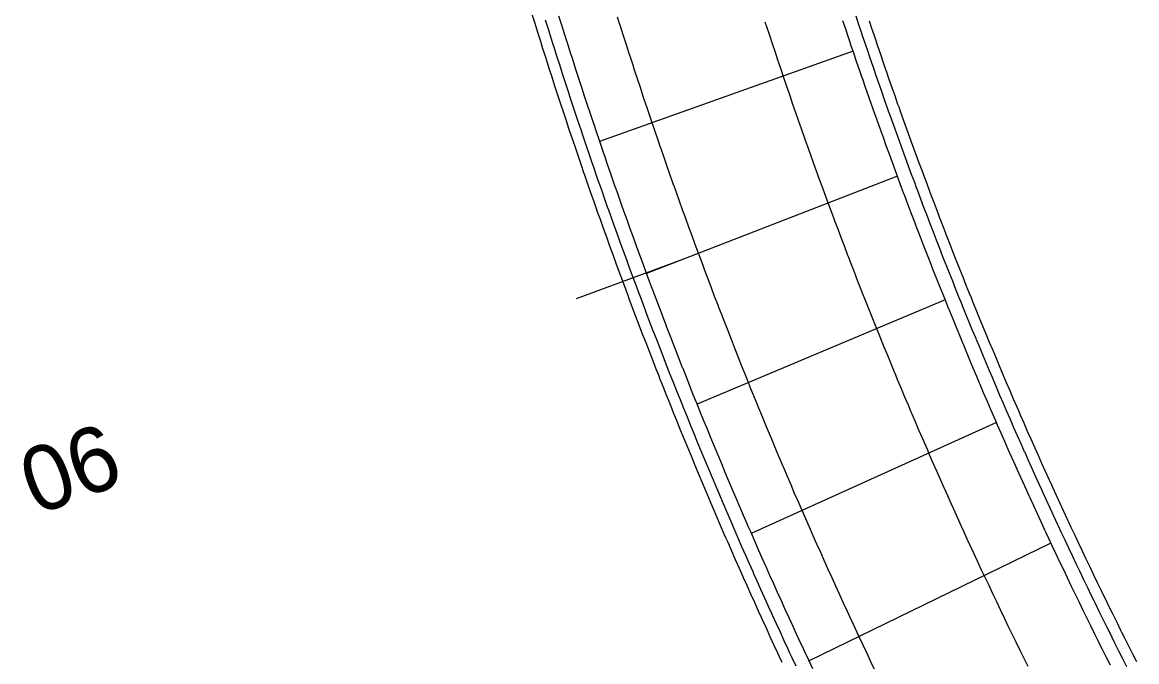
# Model space of a CAD drawing. Extents: x 2145147 to 2158018, y 137519 to 148068.
# Drawn here: x 2150864 to 2150984.1, y 143684.4 to 143753.4 of the extents above; entities that cross this region are included whole.
import ezdxf

# ---------------------------------------------------------------- set-up
doc = ezdxf.new("R2010")
doc.units = 0
for name, color, linetype in [('PR_Align_Ramp_J', 7, 'Continuous'), ('PR_Align_Ramp_J_Sta', 7, 'Continuous'), ('PR_Joint_Contraction', 7, 'Continuous'), ('PR_Joint_Long', 7, 'Continuous'), ('PR_Road_Concrete', 7, 'Continuous')]:
    doc.layers.add(name, color=color, linetype=linetype)

msp = doc.modelspace()

# ---------------------------------------------------------------- linework, layer by layer
at = {"layer": 'PR_Align_Ramp_J'}
msp.add_lwpolyline([(2150923.77, 143723.61), (2150935.03, 143727.78)], dxfattribs=at)
at = {"layer": 'PR_Joint_Contraction'}
for p, q in [((2150953.57, 143750.27), (2150926.25, 143740.55)), ((2150958.35, 143736.79), (2150931.31, 143726.31)), ((2150963.49, 143723.45), (2150936.76, 143712.22)), ((2150969.01, 143710.25), (2150942.6, 143698.28)), ((2150974.9, 143697.22), (2150948.84, 143684.52))]:
    msp.add_line(p, q, dxfattribs=at)
at = {"layer": 'PR_Joint_Long'}
for points in [[(2150955.93, 143683.54), (2150955.5, 143684.44), (2150955.08, 143685.34), (2150954.65, 143686.24), (2150954.23, 143687.14), (2150953.8, 143688.05), (2150953.54, 143688.62), (2150953.38, 143688.95), (2150952.96, 143689.85), (2150952.55, 143690.76), (2150952.13, 143691.66), (2150951.72, 143692.57), (2150951.6, 143692.82), (2150951.3, 143693.48), (2150950.89, 143694.38), (2150950.48, 143695.29), (2150950.08, 143696.2), (2150949.71, 143697.03), (2150949.67, 143697.11), (2150949.27, 143698.02), (2150948.87, 143698.93), (2150948.47, 143699.85), (2150948.07, 143700.76), (2150947.85, 143701.26), (2150947.67, 143701.67), (2150947.27, 143702.59), (2150946.88, 143703.5), (2150946.49, 143704.42), (2150946.1, 143705.33), (2150946.03, 143705.5), (2150945.71, 143706.25), (2150945.32, 143707.17), (2150944.94, 143708.09), (2150944.55, 143709.01), (2150944.24, 143709.77), (2150944.17, 143709.93), (2150943.79, 143710.85), (2150943.41, 143711.77), (2150943.04, 143712.69), (2150942.66, 143713.62), (2150942.49, 143714.04), (2150942.29, 143714.54), (2150941.92, 143715.46), (2150941.55, 143716.39), (2150941.18, 143717.32), (2150940.81, 143718.24), (2150940.78, 143718.33), (2150940.45, 143719.17), (2150940.09, 143720.1), (2150939.73, 143721.03), (2150939.37, 143721.96), (2150939.11, 143722.64), (2150939.01, 143722.88), (2150938.65, 143723.82), (2150938.3, 143724.75), (2150937.95, 143725.68), (2150937.6, 143726.61), (2150937.47, 143726.96), (2150937.25, 143727.54), (2150936.9, 143728.48), (2150936.56, 143729.41), (2150936.21, 143730.35), (2150935.87, 143731.28), (2150935.87, 143731.29), (2150935.53, 143732.22), (2150935.19, 143733.16), (2150934.86, 143734.09), (2150934.52, 143735.03), (2150934.31, 143735.64), (2150934.19, 143735.97), (2150933.86, 143736.91), (2150933.53, 143737.85), (2150933.2, 143738.79), (2150932.87, 143739.73), (2150932.78, 143740), (2150932.55, 143740.68), (2150932.23, 143741.62), (2150931.91, 143742.56), (2150931.59, 143743.51), (2150931.29, 143744.37), (2150931.27, 143744.45), (2150930.95, 143745.4), (2150930.64, 143746.34), (2150930.33, 143747.29), (2150930.02, 143748.23), (2150929.85, 143748.76), (2150929.71, 143749.18), (2150929.4, 143750.13), (2150929.1, 143751.08), (2150928.79, 143752.03), (2150928.49, 143752.98), (2150928.44, 143753.16), (2150928.19, 143753.93)], [(2150972.43, 143683.92), (2150972, 143684.79), (2150971.57, 143685.66), (2150971.15, 143686.53), (2150970.99, 143686.85), (2150970.73, 143687.4), (2150970.3, 143688.27), (2150969.88, 143689.14), (2150969.46, 143690.02), (2150969.05, 143690.89), (2150968.63, 143691.77), (2150968.22, 143692.64), (2150967.81, 143693.52), (2150967.39, 143694.39), (2150967.13, 143694.95), (2150966.99, 143695.27), (2150966.58, 143696.15), (2150966.17, 143697.03), (2150965.77, 143697.91), (2150965.37, 143698.79), (2150965.26, 143699.03), (2150964.97, 143699.67), (2150964.57, 143700.55), (2150964.17, 143701.44), (2150963.77, 143702.32), (2150963.41, 143703.13), (2150963.38, 143703.2), (2150962.99, 143704.09), (2150962.59, 143704.98), (2150962.21, 143705.86), (2150961.82, 143706.75), (2150961.61, 143707.24), (2150961.43, 143707.64), (2150961.05, 143708.53), (2150960.67, 143709.42), (2150960.28, 143710.31), (2150959.9, 143711.2), (2150959.84, 143711.36), (2150959.53, 143712.09), (2150959.15, 143712.98), (2150958.78, 143713.87), (2150958.4, 143714.77), (2150958.1, 143715.5), (2150958.03, 143715.66), (2150957.66, 143716.56), (2150957.3, 143717.45), (2150956.93, 143718.35), (2150956.57, 143719.25), (2150956.4, 143719.66), (2150956.2, 143720.14), (2150955.84, 143721.04), (2150955.48, 143721.94), (2150955.13, 143722.84), (2150954.77, 143723.74), (2150954.74, 143723.83), (2150954.42, 143724.64), (2150954.06, 143725.55), (2150953.71, 143726.45), (2150953.36, 143727.35), (2150953.11, 143728.01), (2150953.02, 143728.25), (2150952.67, 143729.16), (2150952.33, 143730.06), (2150951.98, 143730.97), (2150951.64, 143731.88), (2150951.52, 143732.21), (2150951.3, 143732.78), (2150950.97, 143733.69), (2150950.63, 143734.6), (2150950.3, 143735.51), (2150949.96, 143736.42), (2150949.96, 143736.42), (2150949.63, 143737.33), (2150949.31, 143738.24), (2150948.98, 143739.15), (2150948.65, 143740.06), (2150948.44, 143740.65), (2150948.33, 143740.97), (2150948.01, 143741.89), (2150947.69, 143742.8), (2150947.37, 143743.72), (2150947.05, 143744.63), (2150946.96, 143744.89), (2150946.74, 143745.55), (2150946.42, 143746.46), (2150946.11, 143747.38), (2150945.8, 143748.3), (2150945.52, 143749.14), (2150945.49, 143749.21), (2150945.19, 143750.13), (2150944.88, 143751.05), (2150944.58, 143751.97), (2150944.28, 143752.89), (2150944.11, 143753.4)]]:
    msp.add_lwpolyline(points, dxfattribs=at)
at = {"layer": 'PR_Road_Concrete'}
for points in [[(2150945.93, 143684.37), (2150945.65, 143684.95), (2150945.5, 143685.28), (2150945.07, 143686.2), (2150944.65, 143687.12), (2150944.22, 143688.04), (2150943.8, 143688.96), (2150943.69, 143689.21), (2150943.38, 143689.88), (2150942.97, 143690.81), (2150942.55, 143691.73), (2150942.14, 143692.65), (2150941.76, 143693.5), (2150941.73, 143693.58), (2150941.32, 143694.5), (2150940.91, 143695.43), (2150940.5, 143696.36), (2150940.09, 143697.28), (2150939.87, 143697.79), (2150939.69, 143698.21), (2150939.29, 143699.14), (2150938.89, 143700.07), (2150938.49, 143701), (2150938.09, 143701.94), (2150938.02, 143702.11), (2150937.7, 143702.87), (2150937.31, 143703.8), (2150936.91, 143704.73), (2150936.52, 143705.67), (2150936.21, 143706.44), (2150936.14, 143706.6), (2150935.75, 143707.54), (2150935.37, 143708.48), (2150934.98, 143709.41), (2150934.6, 143710.35), (2150934.43, 143710.78), (2150934.22, 143711.29), (2150933.85, 143712.23), (2150933.47, 143713.17), (2150933.1, 143714.11), (2150932.72, 143715.05), (2150932.69, 143715.14), (2150932.35, 143716), (2150931.99, 143716.94), (2150931.62, 143717.88), (2150931.25, 143718.83), (2150930.99, 143719.52), (2150930.89, 143719.77), (2150930.53, 143720.72), (2150930.17, 143721.66), (2150929.81, 143722.61), (2150929.45, 143723.56), (2150929.32, 143723.91), (2150929.1, 143724.51), (2150928.75, 143725.46), (2150928.4, 143726.41), (2150928.05, 143727.36), (2150927.7, 143728.31), (2150927.7, 143728.31), (2150927.35, 143729.26), (2150927.01, 143730.21), (2150926.67, 143731.16), (2150926.33, 143732.12), (2150926.11, 143732.73), (2150925.99, 143733.07), (2150925.65, 143734.03), (2150925.32, 143734.98), (2150924.98, 143735.94), (2150924.65, 143736.9), (2150924.56, 143737.16), (2150924.32, 143737.85), (2150924, 143738.81), (2150923.67, 143739.77), (2150923.35, 143740.73), (2150923.05, 143741.61), (2150923.02, 143741.69), (2150922.7, 143742.65), (2150922.38, 143743.61), (2150922.07, 143744.57), (2150921.75, 143745.53), (2150921.58, 143746.07), (2150921.44, 143746.5), (2150921.13, 143747.46), (2150920.82, 143748.42), (2150920.51, 143749.39), (2150920.2, 143750.35), (2150920.14, 143750.54), (2150919.9, 143751.32), (2150919.59, 143752.28), (2150919.29, 143753.25), (2150918.99, 143754.22)], [(2150947.43, 143683.95), (2150947.01, 143684.87), (2150946.73, 143685.45), (2150946.58, 143685.79), (2150946.15, 143686.7), (2150945.73, 143687.62), (2150945.31, 143688.54), (2150944.89, 143689.46), (2150944.77, 143689.71), (2150944.47, 143690.38), (2150944.05, 143691.3), (2150943.64, 143692.22), (2150943.23, 143693.14), (2150942.85, 143693.98), (2150942.82, 143694.06), (2150942.41, 143694.99), (2150942, 143695.91), (2150941.59, 143696.84), (2150941.19, 143697.76), (2150940.97, 143698.27), (2150940.79, 143698.69), (2150940.38, 143699.62), (2150939.99, 143700.54), (2150939.59, 143701.47), (2150939.19, 143702.4), (2150939.12, 143702.57), (2150938.8, 143703.33), (2150938.41, 143704.26), (2150938.02, 143705.19), (2150937.63, 143706.13), (2150937.31, 143706.89), (2150937.24, 143707.06), (2150936.85, 143707.99), (2150936.47, 143708.93), (2150936.09, 143709.86), (2150935.71, 143710.8), (2150935.53, 143711.23), (2150935.33, 143711.74), (2150934.95, 143712.67), (2150934.58, 143713.61), (2150934.21, 143714.55), (2150933.83, 143715.49), (2150933.8, 143715.58), (2150933.46, 143716.43), (2150933.1, 143717.37), (2150932.73, 143718.31), (2150932.37, 143719.26), (2150932.1, 143719.95), (2150932, 143720.2), (2150931.64, 143721.14), (2150931.28, 143722.09), (2150930.93, 143723.03), (2150930.57, 143723.98), (2150930.44, 143724.33), (2150930.22, 143724.92), (2150929.87, 143725.87), (2150929.52, 143726.82), (2150929.17, 143727.77), (2150928.82, 143728.72), (2150928.82, 143728.72), (2150928.48, 143729.67), (2150928.13, 143730.62), (2150927.79, 143731.57), (2150927.45, 143732.52), (2150927.23, 143733.13), (2150927.11, 143733.47), (2150926.78, 143734.42), (2150926.44, 143735.38), (2150926.11, 143736.33), (2150925.78, 143737.28), (2150925.69, 143737.55), (2150925.45, 143738.24), (2150925.12, 143739.2), (2150924.8, 143740.15), (2150924.48, 143741.11), (2150924.18, 143741.99), (2150924.15, 143742.07), (2150923.83, 143743.03), (2150923.52, 143743.98), (2150923.2, 143744.94), (2150922.89, 143745.9), (2150922.71, 143746.44), (2150922.57, 143746.86), (2150922.26, 143747.83), (2150921.95, 143748.79), (2150921.64, 143749.75), (2150921.34, 143750.71), (2150921.28, 143750.9), (2150921.04, 143751.68), (2150920.73, 143752.64), (2150920.43, 143753.6)], [(2150949.23, 143683.68), (2150948.8, 143684.6), (2150948.37, 143685.51), (2150948.1, 143686.09), (2150947.95, 143686.42), (2150947.52, 143687.33), (2150947.1, 143688.25), (2150946.68, 143689.17), (2150946.26, 143690.08), (2150946.15, 143690.33), (2150945.84, 143691), (2150945.43, 143691.92), (2150945.01, 143692.83), (2150944.6, 143693.75), (2150944.23, 143694.59), (2150944.19, 143694.67), (2150943.78, 143695.6), (2150943.38, 143696.52), (2150942.97, 143697.44), (2150942.57, 143698.36), (2150942.35, 143698.87), (2150942.17, 143699.29), (2150941.77, 143700.21), (2150941.37, 143701.14), (2150940.97, 143702.06), (2150940.58, 143702.99), (2150940.51, 143703.16), (2150940.19, 143703.92), (2150939.79, 143704.85), (2150939.41, 143705.78), (2150939.02, 143706.71), (2150938.7, 143707.47), (2150938.63, 143707.64), (2150938.25, 143708.57), (2150937.86, 143709.5), (2150937.48, 143710.43), (2150937.1, 143711.37), (2150936.93, 143711.79), (2150936.73, 143712.3), (2150936.35, 143713.23), (2150935.98, 143714.17), (2150935.61, 143715.11), (2150935.24, 143716.04), (2150935.2, 143716.13), (2150934.87, 143716.98), (2150934.5, 143717.92), (2150934.14, 143718.86), (2150933.77, 143719.8), (2150933.51, 143720.49), (2150933.41, 143720.74), (2150933.05, 143721.68), (2150932.69, 143722.62), (2150932.34, 143723.56), (2150931.98, 143724.51), (2150931.85, 143724.86), (2150931.63, 143725.45), (2150931.28, 143726.39), (2150930.93, 143727.34), (2150930.58, 143728.29), (2150930.24, 143729.23), (2150930.23, 143729.24), (2150929.89, 143730.18), (2150929.55, 143731.13), (2150929.21, 143732.07), (2150928.87, 143733.02), (2150928.65, 143733.63), (2150928.53, 143733.97), (2150928.2, 143734.92), (2150927.87, 143735.87), (2150927.53, 143736.82), (2150927.2, 143737.78), (2150927.11, 143738.04), (2150926.88, 143738.73), (2150926.55, 143739.68), (2150926.23, 143740.64), (2150925.9, 143741.59), (2150925.61, 143742.47), (2150925.58, 143742.55), (2150925.26, 143743.5), (2150924.95, 143744.46), (2150924.63, 143745.41), (2150924.32, 143746.37), (2150924.14, 143746.9), (2150924.01, 143747.33), (2150923.7, 143748.29), (2150923.39, 143749.25), (2150923.08, 143750.21), (2150922.78, 143751.17), (2150922.72, 143751.35), (2150922.47, 143752.13), (2150922.17, 143753.09), (2150921.87, 143754.05)], [(2150981.3, 143684.06), (2150980.87, 143684.91), (2150980.45, 143685.76), (2150980.14, 143686.38), (2150980.02, 143686.61), (2150979.6, 143687.47), (2150979.18, 143688.32), (2150978.75, 143689.18), (2150978.34, 143690.04), (2150978.18, 143690.35), (2150977.92, 143690.89), (2150977.5, 143691.75), (2150977.09, 143692.61), (2150976.68, 143693.47), (2150976.27, 143694.33), (2150975.86, 143695.19), (2150975.45, 143696.05), (2150975.04, 143696.92), (2150974.64, 143697.78), (2150974.38, 143698.33), (2150974.24, 143698.64), (2150973.84, 143699.51), (2150973.44, 143700.37), (2150973.04, 143701.24), (2150972.64, 143702.11), (2150972.53, 143702.34), (2150972.25, 143702.97), (2150971.85, 143703.84), (2150971.46, 143704.71), (2150971.07, 143705.58), (2150970.72, 143706.38), (2150970.69, 143706.45), (2150970.3, 143707.32), (2150969.91, 143708.2), (2150969.53, 143709.07), (2150969.15, 143709.94), (2150968.94, 143710.42), (2150968.77, 143710.82), (2150968.39, 143711.69), (2150968.01, 143712.57), (2150967.64, 143713.45), (2150967.27, 143714.32), (2150967.2, 143714.48), (2150966.89, 143715.2), (2150966.52, 143716.08), (2150966.16, 143716.96), (2150965.79, 143717.84), (2150965.49, 143718.56), (2150965.42, 143718.72), (2150965.06, 143719.6), (2150964.7, 143720.48), (2150964.34, 143721.36), (2150963.98, 143722.25), (2150963.81, 143722.65), (2150963.62, 143723.13), (2150963.27, 143724.02), (2150962.91, 143724.9), (2150962.56, 143725.79), (2150962.21, 143726.67), (2150962.18, 143726.76), (2150961.86, 143727.56), (2150961.51, 143728.45), (2150961.17, 143729.34), (2150960.82, 143730.23), (2150960.57, 143730.88), (2150960.48, 143731.12), (2150960.14, 143732.01), (2150959.8, 143732.9), (2150959.47, 143733.79), (2150959.13, 143734.68), (2150959.01, 143735.01), (2150958.8, 143735.58), (2150958.47, 143736.47), (2150958.13, 143737.36), (2150957.81, 143738.26), (2150957.48, 143739.15), (2150957.48, 143739.16), (2150957.15, 143740.05), (2150956.83, 143740.95), (2150956.51, 143741.84), (2150956.19, 143742.74), (2150955.98, 143743.32), (2150955.87, 143743.64), (2150955.55, 143744.54), (2150955.24, 143745.44), (2150954.92, 143746.34), (2150954.61, 143747.24), (2150954.52, 143747.49), (2150954.3, 143748.14), (2150953.99, 143749.04), (2150953.68, 143749.95), (2150953.38, 143750.85), (2150953.1, 143751.68), (2150953.08, 143751.75), (2150952.77, 143752.66), (2150952.47, 143753.56)], [(2150983.07, 143683.89), (2150982.65, 143684.74), (2150982.22, 143685.58), (2150981.79, 143686.43), (2150981.49, 143687.05), (2150981.37, 143687.29), (2150980.95, 143688.14), (2150980.53, 143688.99), (2150980.11, 143689.84), (2150979.69, 143690.7), (2150979.54, 143691.01), (2150979.27, 143691.55), (2150978.86, 143692.41), (2150978.45, 143693.26), (2150978.04, 143694.12), (2150977.63, 143694.98), (2150977.22, 143695.84), (2150976.81, 143696.7), (2150976.41, 143697.56), (2150976, 143698.42), (2150975.75, 143698.97), (2150975.6, 143699.28), (2150975.2, 143700.14), (2150974.8, 143701), (2150974.41, 143701.87), (2150974.01, 143702.73), (2150973.91, 143702.97), (2150973.62, 143703.6), (2150973.23, 143704.46), (2150972.84, 143705.33), (2150972.45, 143706.2), (2150972.1, 143706.99), (2150972.06, 143707.07), (2150971.68, 143707.93), (2150971.29, 143708.8), (2150970.91, 143709.67), (2150970.53, 143710.55), (2150970.32, 143711.02), (2150970.15, 143711.42), (2150969.77, 143712.29), (2150969.4, 143713.16), (2150969.02, 143714.04), (2150968.65, 143714.91), (2150968.58, 143715.07), (2150968.28, 143715.79), (2150967.91, 143716.66), (2150967.55, 143717.54), (2150967.18, 143718.42), (2150966.88, 143719.14), (2150966.82, 143719.29), (2150966.45, 143720.17), (2150966.09, 143721.05), (2150965.73, 143721.93), (2150965.38, 143722.81), (2150965.21, 143723.22), (2150965.02, 143723.69), (2150964.66, 143724.58), (2150964.31, 143725.46), (2150963.96, 143726.34), (2150963.61, 143727.23), (2150963.58, 143727.31), (2150963.26, 143728.11), (2150962.92, 143729), (2150962.57, 143729.88), (2150962.23, 143730.77), (2150961.98, 143731.42), (2150961.89, 143731.66), (2150961.55, 143732.54), (2150961.21, 143733.43), (2150960.88, 143734.32), (2150960.54, 143735.21), (2150960.42, 143735.54), (2150960.21, 143736.1), (2150959.88, 143736.99), (2150959.55, 143737.88), (2150959.22, 143738.78), (2150958.89, 143739.67), (2150958.89, 143739.68), (2150958.57, 143740.56), (2150958.25, 143741.46), (2150957.93, 143742.35), (2150957.61, 143743.25), (2150957.4, 143743.82), (2150957.29, 143744.14), (2150956.97, 143745.04), (2150956.66, 143745.94), (2150956.35, 143746.83), (2150956.03, 143747.73), (2150955.95, 143747.98), (2150955.72, 143748.63), (2150955.42, 143749.53), (2150955.11, 143750.43), (2150954.81, 143751.33), (2150954.53, 143752.16), (2150954.5, 143752.23), (2150954.2, 143753.13), (2150953.9, 143754.04)], [(2150984.14, 143684.43), (2150983.71, 143685.27), (2150983.29, 143686.12), (2150982.86, 143686.97), (2150982.55, 143687.58), (2150982.44, 143687.82), (2150982.02, 143688.67), (2150981.6, 143689.52), (2150981.18, 143690.37), (2150980.76, 143691.22), (2150980.61, 143691.53), (2150980.35, 143692.07), (2150979.93, 143692.93), (2150979.52, 143693.78), (2150979.11, 143694.63), (2150978.7, 143695.49), (2150978.3, 143696.35), (2150977.89, 143697.2), (2150977.49, 143698.06), (2150977.09, 143698.92), (2150976.83, 143699.47), (2150976.68, 143699.78), (2150976.29, 143700.64), (2150975.89, 143701.5), (2150975.49, 143702.36), (2150975.1, 143703.23), (2150974.99, 143703.46), (2150974.71, 143704.09), (2150974.32, 143704.95), (2150973.93, 143705.82), (2150973.54, 143706.68), (2150973.19, 143707.47), (2150973.15, 143707.55), (2150972.77, 143708.42), (2150972.38, 143709.28), (2150972, 143710.15), (2150971.62, 143711.02), (2150971.42, 143711.5), (2150971.25, 143711.89), (2150970.87, 143712.76), (2150970.5, 143713.63), (2150970.12, 143714.51), (2150969.75, 143715.38), (2150969.68, 143715.54), (2150969.38, 143716.25), (2150969.01, 143717.12), (2150968.65, 143718), (2150968.28, 143718.87), (2150967.98, 143719.59), (2150967.92, 143719.75), (2150967.56, 143720.63), (2150967.2, 143721.5), (2150966.84, 143722.38), (2150966.48, 143723.26), (2150966.32, 143723.66), (2150966.13, 143724.14), (2150965.77, 143725.02), (2150965.42, 143725.9), (2150965.07, 143726.78), (2150964.72, 143727.66), (2150964.69, 143727.75), (2150964.37, 143728.55), (2150964.03, 143729.43), (2150963.69, 143730.31), (2150963.34, 143731.2), (2150963.09, 143731.85), (2150963, 143732.08), (2150962.66, 143732.97), (2150962.33, 143733.86), (2150961.99, 143734.74), (2150961.66, 143735.63), (2150961.54, 143735.96), (2150961.33, 143736.52), (2150961, 143737.41), (2150960.67, 143738.3), (2150960.34, 143739.19), (2150960.02, 143740.08), (2150960.01, 143740.08), (2150959.69, 143740.97), (2150959.37, 143741.86), (2150959.05, 143742.75), (2150958.73, 143743.65), (2150958.53, 143744.22), (2150958.41, 143744.54), (2150958.1, 143745.44), (2150957.78, 143746.33), (2150957.47, 143747.23), (2150957.16, 143748.12), (2150957.07, 143748.37), (2150956.85, 143749.02), (2150956.55, 143749.92), (2150956.24, 143750.81), (2150955.94, 143751.71), (2150955.66, 143752.54), (2150955.64, 143752.61), (2150955.33, 143753.51)]]:
    msp.add_lwpolyline(points, dxfattribs=at)

# ---------------------------------------------------------------- texts
at = {"layer": 'PR_Align_Ramp_J_Sta'}
msp.add_text('90', height=7, rotation=200.3346, dxfattribs=at).set_placement((2150872.84, 143710.37))

doc.saveas('drawing.dxf')
